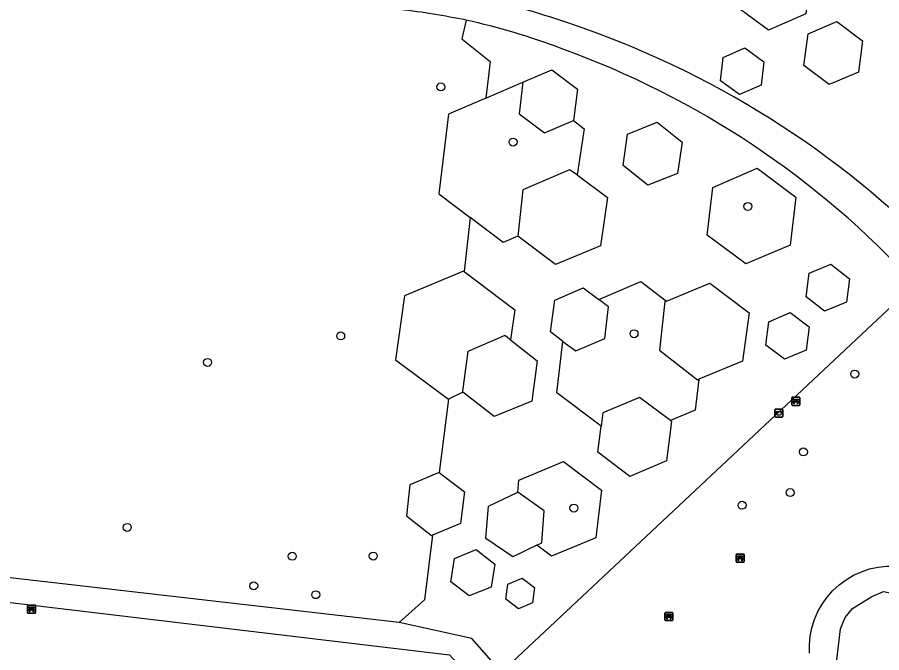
# Model space of a CAD drawing. Extents: x 157466 to 158888, y 383063 to 384677.
# Drawn here: x 158000.5 to 158106.7, y 384138.1 to 384216.2 of the extents above; entities that cross this region are included whole.
import ezdxf

# ---------------------------------------------------------------- set-up
doc = ezdxf.new("R2010")
doc.units = 0
for name, color, linetype in [('IMGEO_Afvalbak', 7, 'Continuous'), ('IMGEO_Bank', 7, 'Continuous'), ('IMGEO_Boom', 7, 'Continuous'), ('IMGEO_Groenvoorziening', 7, 'Continuous'), ('IMGEO_Voetpad_halfverhard', 7, 'Continuous'), ('IMGEO_Voetpad_open', 7, 'Continuous')]:
    doc.layers.add(name, color=color, linetype=linetype)

msp = doc.modelspace()

# ---------------------------------------------------------------- linework, layer by layer
at = {"layer": 'IMGEO_Afvalbak'}
for p, q in [((158093.59, 384167.16), (158093.59, 384167.96)), ((158093.59, 384167.96), (158093.59, 384167.16)), ((158093.69, 384168.06), (158094.48, 384168.06)), ((158094.48, 384168.06), (158093.69, 384168.06)), ((158094.58, 384167.96), (158094.58, 384167.16)), ((158094.58, 384167.16), (158094.58, 384167.96)), ((158094.48, 384167.06), (158093.69, 384167.06)), ((158093.69, 384167.06), (158094.48, 384167.06))]:
    msp.add_line(p, q, dxfattribs=at)
msp.add_lwpolyline([(158093.73, 384167.77), (158094.43, 384167.77), (158094.29, 384167.3), (158093.88, 384167.3), (158093.73, 384167.77)], dxfattribs=at)
for centre, start, end in [((158093.69, 384167.96), 90, 180), ((158093.69, 384167.96), 90, 180), ((158094.48, 384167.96), 0, 90), ((158094.48, 384167.96), 360, 90), ((158093.69, 384167.16), 180, 270), ((158093.69, 384167.16), 180, 270), ((158094.48, 384167.16), 270, 0), ((158094.48, 384167.16), 270, 0)]:
    msp.add_arc(centre, 0.1, start, end, dxfattribs=at)
at = {"layer": 'IMGEO_Bank'}
for p, q in [((158095.68, 384168.59), (158095.68, 384169.44)), ((158095.68, 384169.44), (158095.68, 384168.59)), ((158095.75, 384169.52), (158096.59, 384169.52)), ((158096.59, 384169.52), (158095.75, 384169.52)), ((158096.38, 384168.92), (158095.98, 384168.92)), ((158095.99, 384169.03), (158095.99, 384169.13)), ((158096.03, 384169.13), (158096.03, 384169.03)), ((158096.32, 384169.14), (158096.04, 384169.14)), ((158096.04, 384169.02), (158096.32, 384169.02)), ((158096.33, 384169.03), (158096.33, 384169.13)), ((158096.37, 384169.13), (158096.37, 384169.03)), ((158096.68, 384169.45), (158096.68, 384168.6)), ((158096.68, 384168.6), (158096.68, 384169.45)), ((158096.6, 384168.52), (158095.76, 384168.52)), ((158095.76, 384168.52), (158096.6, 384168.52)), ((158088.83, 384149.32), (158088.83, 384150.16)), ((158088.83, 384150.16), (158088.83, 384149.32)), ((158088.91, 384150.24), (158089.75, 384150.24)), ((158089.75, 384150.24), (158088.91, 384150.24)), ((158089.14, 384149.75), (158089.14, 384149.85)), ((158089.53, 384149.64), (158089.14, 384149.64)), ((158089.47, 384149.86), (158089.19, 384149.86)), ((158089.19, 384149.85), (158089.19, 384149.75)), ((158089.19, 384149.74), (158089.47, 384149.74)), ((158089.48, 384149.75), (158089.48, 384149.85)), ((158089.52, 384149.85), (158089.52, 384149.75)), ((158089.83, 384150.17), (158089.83, 384149.33)), ((158089.83, 384149.33), (158089.83, 384150.17)), ((158089.76, 384149.24), (158088.92, 384149.24)), ((158088.92, 384149.24), (158089.76, 384149.24)), ((158001.75, 384143.03), (158001.75, 384143.87)), ((158001.75, 384143.87), (158001.75, 384143.03)), ((158001.82, 384143.96), (158002.66, 384143.96)), ((158002.66, 384143.96), (158001.82, 384143.96)), ((158002.05, 384143.46), (158002.05, 384143.57)), ((158002.44, 384143.35), (158002.05, 384143.35)), ((158002.39, 384143.57), (158002.1, 384143.57)), ((158002.1, 384143.57), (158002.1, 384143.46)), ((158002.1, 384143.46), (158002.39, 384143.46)), ((158002.39, 384143.46), (158002.39, 384143.57)), ((158002.44, 384143.57), (158002.44, 384143.46)), ((158002.74, 384143.88), (158002.74, 384143.04)), ((158002.74, 384143.04), (158002.74, 384143.88)), ((158002.67, 384142.96), (158001.83, 384142.96)), ((158001.83, 384142.96), (158002.67, 384142.96)), ((158080.08, 384142.13), (158080.08, 384142.97)), ((158080.08, 384142.97), (158080.08, 384142.13)), ((158080.15, 384143.05), (158080.99, 384143.05)), ((158080.99, 384143.05), (158080.15, 384143.05)), ((158080.77, 384142.45), (158080.38, 384142.45)), ((158080.39, 384142.56), (158080.39, 384142.66)), ((158080.43, 384142.66), (158080.43, 384142.56)), ((158080.72, 384142.67), (158080.44, 384142.67)), ((158080.44, 384142.55), (158080.72, 384142.55)), ((158080.73, 384142.56), (158080.73, 384142.66)), ((158080.77, 384142.66), (158080.77, 384142.56)), ((158081.08, 384142.98), (158081.08, 384142.14)), ((158081.08, 384142.14), (158081.08, 384142.98)), ((158081, 384142.05), (158080.16, 384142.05)), ((158080.16, 384142.05), (158081, 384142.05))]:
    msp.add_line(p, q, dxfattribs=at)
for points in [[(158095.93, 384168.92), (158095.78, 384168.92), (158095.9, 384169.02), (158095.98, 384169.02)], [(158095.98, 384169.14), (158095.9, 384169.14), (158095.9, 384169.3), (158096.46, 384169.3), (158096.46, 384169.14), (158096.38, 384169.14)], [(158095.98, 384168.91), (158095.98, 384168.7), (158095.93, 384168.7), (158095.93, 384168.91)], [(158096.38, 384169.02), (158096.46, 384169.02), (158096.57, 384168.92), (158096.43, 384168.92)], [(158096.43, 384168.91), (158096.43, 384168.7), (158096.38, 384168.7), (158096.38, 384168.91)], [(158089.08, 384149.64), (158088.94, 384149.64), (158089.05, 384149.74), (158089.14, 384149.74)], [(158089.14, 384149.86), (158089.05, 384149.86), (158089.05, 384150.02), (158089.61, 384150.02), (158089.61, 384149.86), (158089.53, 384149.86)], [(158089.13, 384149.63), (158089.13, 384149.42), (158089.09, 384149.42), (158089.09, 384149.63)], [(158089.53, 384149.74), (158089.61, 384149.74), (158089.73, 384149.64), (158089.59, 384149.64)], [(158089.58, 384149.63), (158089.58, 384149.42), (158089.54, 384149.42), (158089.54, 384149.63)], [(158001.99, 384143.35), (158001.85, 384143.35), (158001.96, 384143.46), (158002.05, 384143.46)], [(158002.05, 384143.57), (158001.96, 384143.57), (158001.96, 384143.74), (158002.53, 384143.74), (158002.53, 384143.57), (158002.44, 384143.57)], [(158002.04, 384143.35), (158002.04, 384143.14), (158002, 384143.14), (158002, 384143.35)], [(158002.44, 384143.46), (158002.53, 384143.46), (158002.64, 384143.35), (158002.5, 384143.35)], [(158002.49, 384143.35), (158002.49, 384143.14), (158002.45, 384143.14), (158002.45, 384143.35)], [(158080.33, 384142.45), (158080.18, 384142.45), (158080.29, 384142.55), (158080.38, 384142.55)], [(158080.38, 384142.67), (158080.29, 384142.67), (158080.29, 384142.83), (158080.86, 384142.83), (158080.86, 384142.67), (158080.78, 384142.67)], [(158080.38, 384142.44), (158080.38, 384142.23), (158080.33, 384142.23), (158080.33, 384142.44)], [(158080.78, 384142.55), (158080.86, 384142.55), (158080.97, 384142.45), (158080.83, 384142.45)], [(158080.82, 384142.44), (158080.82, 384142.23), (158080.78, 384142.23), (158080.78, 384142.44)]]:
    msp.add_lwpolyline(points, dxfattribs=at)
for centre, radius, start, end in [((158095.76, 384169.44), 0.0779, 92.4484, 184.2845), ((158095.76, 384169.44), 0.0779, 92.4484, 184.2845), ((158095.93, 384168.91), 0.00671, 2.8957, 87.1043), ((158095.98, 384169.13), 0.00671, 2.8957, 87.1043), ((158095.98, 384169.03), 0.00671, 272.8957, 357.1043), ((158095.98, 384168.91), 0.00671, 92.8957, 177.1043), ((158096.04, 384169.13), 0.00671, 92.8957, 177.1043), ((158096.04, 384169.03), 0.00671, 182.8957, 267.1043), ((158096.32, 384169.13), 0.00671, 2.8957, 87.1043), ((158096.32, 384169.03), 0.00671, 272.8957, 357.1043), ((158096.38, 384169.13), 0.00671, 92.8957, 177.1043), ((158096.38, 384169.03), 0.00671, 182.8957, 267.1043), ((158096.38, 384168.91), 0.00671, 2.8957, 87.1043), ((158096.43, 384168.91), 0.00671, 92.8957, 177.1043), ((158096.6, 384169.44), 0.0779, 2.4484, 94.2845), ((158096.6, 384169.44), 0.0779, 2.4484, 94.2845), ((158095.76, 384168.6), 0.0779, 182.4484, 274.2845), ((158095.76, 384168.6), 0.0779, 182.4484, 274.2845), ((158096.6, 384168.6), 0.0779, 272.4484, 4.2845), ((158096.6, 384168.6), 0.0779, 272.4484, 4.2845), ((158088.91, 384150.16), 0.0779, 92.4484, 184.2845), ((158088.91, 384150.16), 0.0779, 92.4484, 184.2845), ((158089.08, 384149.63), 0.00671, 2.8957, 87.1043), ((158089.14, 384149.63), 0.00671, 92.8957, 177.1043), ((158089.14, 384149.85), 0.00671, 2.8957, 87.1043), ((158089.14, 384149.75), 0.00671, 272.8957, 357.1043), ((158089.19, 384149.85), 0.00671, 92.8957, 177.1043), ((158089.19, 384149.75), 0.00671, 182.8957, 267.1043), ((158089.47, 384149.85), 0.00671, 2.8957, 87.1043), ((158089.47, 384149.75), 0.00671, 272.8957, 357.1043), ((158089.53, 384149.85), 0.00671, 92.8957, 177.1043), ((158089.53, 384149.75), 0.00671, 182.8957, 267.1043), ((158089.53, 384149.63), 0.00671, 2.8957, 87.1043), ((158089.59, 384149.63), 0.00671, 92.8957, 177.1043), ((158089.76, 384150.16), 0.0779, 2.4484, 94.2845), ((158089.76, 384150.16), 0.0779, 2.4484, 94.2845), ((158088.91, 384149.32), 0.0779, 182.4484, 274.2845), ((158088.91, 384149.32), 0.0779, 182.4484, 274.2845), ((158089.76, 384149.32), 0.0779, 272.4484, 4.2845), ((158089.76, 384149.32), 0.0779, 272.4484, 4.2845), ((158001.82, 384143.88), 0.0779, 92.4484, 184.2845), ((158001.82, 384143.88), 0.0779, 92.4484, 184.2845), ((158001.99, 384143.35), 0.00671, 2.8957, 87.1043), ((158002.05, 384143.35), 0.00671, 92.8957, 177.1043), ((158002.05, 384143.57), 0.00671, 2.8957, 87.1043), ((158002.05, 384143.46), 0.00671, 272.8957, 357.1043), ((158002.1, 384143.57), 0.00671, 92.8957, 177.1043), ((158002.1, 384143.46), 0.00671, 182.8957, 267.1043), ((158002.39, 384143.57), 0.00671, 2.8957, 87.1043), ((158002.39, 384143.46), 0.00671, 272.8957, 357.1043), ((158002.44, 384143.57), 0.00671, 92.8957, 177.1043), ((158002.44, 384143.46), 0.00671, 182.8957, 267.1043), ((158002.44, 384143.35), 0.00671, 2.8957, 87.1043), ((158002.5, 384143.35), 0.00671, 92.8957, 177.1043), ((158002.67, 384143.88), 0.0779, 2.4484, 94.2845), ((158002.67, 384143.88), 0.0779, 2.4484, 94.2845), ((158001.82, 384143.03), 0.0779, 182.4484, 274.2845), ((158001.82, 384143.03), 0.0779, 182.4484, 274.2845), ((158002.67, 384143.03), 0.0779, 272.4484, 4.2845), ((158002.67, 384143.03), 0.0779, 272.4484, 4.2845), ((158080.16, 384142.97), 0.0779, 92.4484, 184.2845), ((158080.16, 384142.97), 0.0779, 92.4484, 184.2845), ((158080.16, 384142.13), 0.0779, 182.4484, 274.2845), ((158080.16, 384142.13), 0.0779, 182.4484, 274.2845), ((158080.33, 384142.44), 0.00671, 2.8957, 87.1043), ((158080.38, 384142.66), 0.00671, 2.8957, 87.1043), ((158080.38, 384142.56), 0.00671, 272.8957, 357.1043), ((158080.38, 384142.44), 0.00671, 92.8957, 177.1043), ((158080.44, 384142.66), 0.00671, 92.8957, 177.1043), ((158080.44, 384142.56), 0.00671, 182.8957, 267.1043), ((158080.72, 384142.66), 0.00671, 2.8957, 87.1043), ((158080.72, 384142.56), 0.00671, 272.8957, 357.1043), ((158080.78, 384142.66), 0.00671, 92.8957, 177.1043), ((158080.78, 384142.56), 0.00671, 182.8957, 267.1043), ((158080.77, 384142.44), 0.00671, 2.8957, 87.1043), ((158080.83, 384142.44), 0.00671, 92.8957, 177.1043), ((158081, 384142.97), 0.0779, 2.4484, 94.2845), ((158081, 384142.97), 0.0779, 2.4484, 94.2845), ((158081, 384142.13), 0.0779, 272.4484, 4.2845), ((158081, 384142.13), 0.0779, 272.4484, 4.2845)]:
    msp.add_arc(centre, radius, start, end, dxfattribs=at)
at = {"layer": 'IMGEO_Boom'}
for centre in [(158052.55, 384207.67), (158061.43, 384200.89), (158090.28, 384192.98), (158040.24, 384177.05), (158076.29, 384177.32), (158023.89, 384173.8), (158103.41, 384172.37), (158097.11, 384162.8), (158095.48, 384157.79), (158068.9, 384155.89), (158089.57, 384156.24), (158014.02, 384153.51), (158034.29, 384149.96), (158044.25, 384149.99), (158029.56, 384146.33), (158037.18, 384145.24)]:
    msp.add_circle(centre, 0.489, dxfattribs=at)
at = {"layer": 'IMGEO_Groenvoorziening'}
for points in [[(158062.62, 384208.27), (158062.17, 384204.35), (158065.3, 384202.04), (158068.84, 384203.55)], [(158058.07, 384206.3), (158053.49, 384204.32), (158052.32, 384194.51), (158056.15, 384191.61)], [(158055.4, 384184.98), (158055.34, 384185.02), (158048.07, 384181.99), (158046.99, 384174.11), (158053.48, 384169.27)], [(158067.56, 384176.38), (158069.16, 384175.21), (158072.72, 384176.76), (158073.15, 384180.63), (158071.97, 384181.52)], [(158080.77, 384166.67), (158076.97, 384169.49), (158072.45, 384167.58), (158072.26, 384165.96)], [(158052.34, 384160.26), (158048.74, 384158.75), (158048.33, 384154.95), (158051.41, 384152.52), (158051.51, 384152.57)], [(158097.86, 384138.03), (158097.85, 384139.09), (158097.95, 384140.15), (158098.16, 384141.18), (158098.48, 384142.19), (158098.9, 384143.16), (158099.42, 384144.08), (158100.04, 384144.95), (158100.74, 384145.74), (158101.52, 384146.45), (158102.37, 384147.08), (158103.28, 384147.62), (158104.25, 384148.06), (158105.25, 384148.4), (158106.29, 384148.62), (158107.34, 384148.74), (158108.39, 384148.76), (158109.45, 384148.65), (158110.49, 384148.44)], [(158112.53, 384134.59), (158109.43, 384133.34), (158107.6, 384133.05), (158102.51, 384134.48), (158101.23, 384137.21), (158101.65, 384141.04), (158102.23, 384142.44), (158103.15, 384143.53), (158105.5, 384145.02), (158106.96, 384145.62), (158112.21, 384144.56), (158113.04, 384144.02), (158113.42, 384143.33), (158113.67, 384140.12), (158113.61, 384137.22), (158112.53, 384134.59)]]:
    msp.add_lwpolyline(points, dxfattribs=at)
at = {"layer": 'IMGEO_Voetpad_halfverhard'}
for points in [[(158055.65, 384215.88), (158055.13, 384213.57), (158058.6, 384210.81), (158058.07, 384206.3)], [(158104.35, 384213.34), (158103.88, 384209.48), (158100.27, 384207.97), (158097.16, 384210.31), (158097.68, 384214.2), (158101.21, 384215.73), (158104.35, 384213.34)], [(158092.25, 384210.77), (158091.93, 384207.89), (158089.27, 384206.74), (158086.91, 384208.43), (158087.24, 384211.31), (158089.9, 384212.49), (158092.25, 384210.77)], [(158062.62, 384208.27), (158066.21, 384209.79), (158069.33, 384207.41), (158068.84, 384203.55)], [(158058.07, 384206.3), (158062.62, 384208.27)], [(158068.84, 384203.55), (158070.15, 384202.54), (158069.29, 384196.86)], [(158074.94, 384198), (158075.5, 384201.88), (158079.14, 384203.32), (158082.2, 384200.87), (158081.64, 384197.02), (158077.98, 384195.6), (158074.94, 384198)], [(158085.26, 384189.45), (158085.99, 384195.32), (158091.43, 384197.69), (158096.17, 384194.12), (158095.49, 384188.21), (158090.05, 384185.91), (158085.26, 384189.45)], [(158056.15, 384191.61), (158055.4, 384184.98)], [(158062.02, 384189.32), (158060.22, 384188.54), (158056.15, 384191.61)], [(158097.43, 384181.86), (158097.82, 384184.77), (158100.49, 384185.88), (158102.77, 384184.09), (158102.41, 384181.22), (158099.72, 384180.11), (158097.43, 384181.86)], [(158055.4, 384184.98), (158061.63, 384180.27), (158061.11, 384176.59)], [(158071.97, 384181.52), (158077.14, 384183.74), (158080.27, 384181.35)], [(158060.01, 384135.71), (158110.84, 384183.42)], [(158067.56, 384176.38), (158066.02, 384177.55), (158066.56, 384181.47), (158070.04, 384182.96), (158071.97, 384181.52)], [(158092.84, 384178.79), (158095.49, 384179.94), (158097.8, 384178.17), (158097.43, 384175.29), (158094.78, 384174.19), (158092.47, 384175.93), (158092.84, 384178.79)], [(158072.26, 384165.96), (158066.8, 384170.07), (158067.56, 384176.38)], [(158084.27, 384171.72), (158083.79, 384167.94), (158080.77, 384166.67)], [(158055.27, 384170.13), (158053.48, 384169.27)], [(158053.48, 384169.27), (158052.34, 384160.26)], [(158080.77, 384166.67), (158080.91, 384166.55), (158080.29, 384161.71), (158075.78, 384159.77), (158071.85, 384162.75), (158072.26, 384165.96)], [(158062.02, 384157.86), (158062.15, 384159.33), (158067.61, 384161.63), (158072.31, 384158.09), (158071.6, 384152.23), (158066.14, 384149.96), (158064.34, 384151.33)], [(158052.34, 384160.26), (158055.45, 384157.89), (158054.98, 384154.01), (158051.51, 384152.57)], [(158047.44, 384141.81), (158000, 384147.27), (157947.41, 384153.33)], [(157934, 384151.84), (158000, 384144.25), (158053.6, 384137.85), (158055.87, 384135.4)], [(158051.51, 384152.57), (158050.53, 384144.62), (158047.44, 384141.81)], [(158056.9, 384150.8), (158059.18, 384149.01), (158058.75, 384146.17), (158056.02, 384145.08), (158053.76, 384146.8), (158054.23, 384149.69), (158056.9, 384150.8)], [(158060.77, 384146.53), (158062.55, 384147.26), (158064.05, 384146.11), (158063.83, 384144.25), (158062.08, 384143.51), (158060.53, 384144.67), (158060.77, 384146.53)], [(158060.01, 384135.71), (158056.37, 384139.86), (158047.44, 384141.81)]]:
    msp.add_lwpolyline(points, dxfattribs=at)
at = {"layer": 'IMGEO_Voetpad_open'}
for points in [[(158097.39, 384216.66), (158092.82, 384214.66), (158088.8, 384217.6), (158089.37, 384222.57), (158093.94, 384224.59), (158097.96, 384221.61), (158097.39, 384216.66)], [(158069.29, 384196.86), (158068.38, 384197.49), (158062.62, 384195.03), (158062.02, 384189.32)], [(158069.29, 384196.86), (158073.02, 384194.08), (158072.19, 384188.15), (158066.65, 384185.84), (158062.02, 384189.32)], [(158080.27, 384181.35), (158085.62, 384183.56), (158090.44, 384179.88), (158089.64, 384173.94), (158084.27, 384171.72)], [(158080.27, 384181.35), (158080.09, 384181.28), (158079.41, 384175.31), (158084.1, 384171.65), (158084.27, 384171.72)], [(158061.11, 384176.59), (158060.42, 384177.09), (158055.87, 384175.14), (158055.2, 384170.25), (158055.27, 384170.13)], [(158061.11, 384176.59), (158064.39, 384174), (158063.75, 384169.03), (158059.1, 384167.15), (158055.27, 384170.13)], [(158064.34, 384151.33), (158061.38, 384149.9), (158058.06, 384152.14), (158058.41, 384156.14), (158062.02, 384157.86)], [(158064.34, 384151.33), (158064.95, 384151.62), (158065.24, 384155.56), (158062.02, 384157.86)]]:
    msp.add_lwpolyline(points, dxfattribs=at)
for centre, radius, start, end in [((158032.4, 384111.55), 109.97, 70.948, 77.4634), ((158033.74, 384105.99), 112.06, 78.7203, 82.9033), ((158036.13, 384128.88), 89.17, 69.5008, 77.3498), ((158031.74, 384106.46), 115, 44.2077, 71.4675), ((158030.31, 384109.69), 109.18, 42.4749, 70.1662)]:
    msp.add_arc(centre, radius, start, end, dxfattribs=at)

doc.saveas('drawing.dxf')
